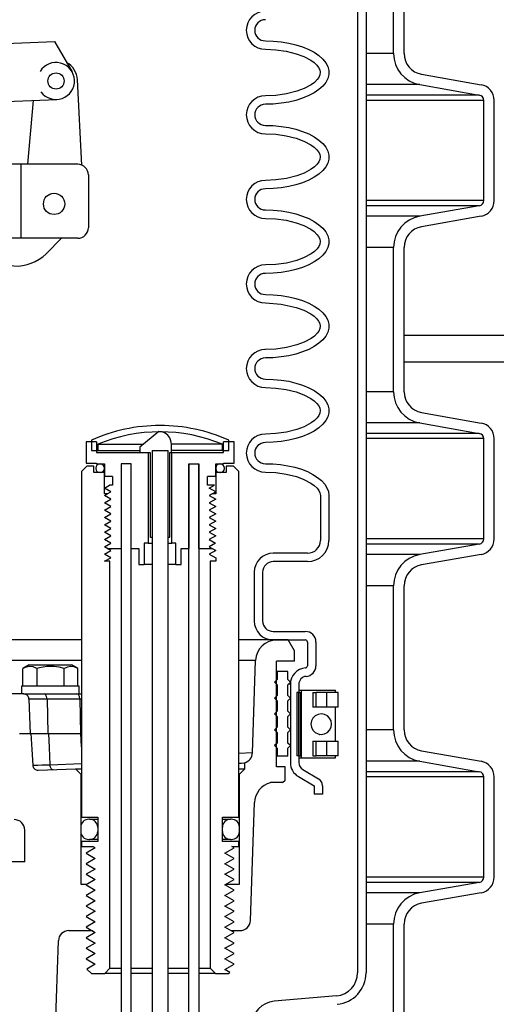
# Model space of a CAD drawing. Extents: x 1529 to 4201, y -422 to 622.
# Tile 293 of 460: x 2199.54 to 2205.17, y 487.89 to 499.52. Entities that reach past the tile are written whole.
import ezdxf

# ---------------------------------------------------------------- set-up
doc = ezdxf.new("R2010")
doc.units = 0
doc.header["$MEASUREMENT"] = 0
for name, color, linetype in [('FILL-CAP', 1, 'CONTINUOUS'), ('SPILL-BUCKET', 1, 'CONTINUOUS'), ('TANK-SLAB', 6, 'CONTINUOUS')]:
    doc.layers.add(name, color=color, linetype=linetype)

msp = doc.modelspace()

# ---------------------------------------------------------------- linework, layer by layer
at = {"layer": 'FILL-CAP', "linetype": 'Continuous'}
for p, q in [((2197.55346, 499.16595), (2199.95269, 499.26443)), ((2199.95269, 499.26443), (2200.16103, 498.90601)), ((2200.27683, 497.80259), (2200.22583, 498.80947)), ((2198.96827, 498.53594), (2199.98088, 498.57751)), ((2199.63916, 497.81206), (2199.70505, 498.56619)), ((2200.22911, 497.81206), (2199.0477, 497.81206)), ((2199.56161, 496.93706), (2199.56161, 497.81206)), ((2200.35411, 497.68706), (2200.35411, 497.06206)), ((2200.22911, 496.93706), (2196.85411, 496.93706)), ((2200.03694, 496.93706), (2199.85408, 496.75494))]:
    msp.add_line(p, q, dxfattribs=at)
at = {"layer": 'FILL-CAP', "color": 7, "linetype": 'Continuous'}
for centre, radius in [((2199.97191, 498.79607), 0.0955), ((2199.94961, 497.34406), 0.126)]:
    msp.add_circle(centre, radius, dxfattribs=at)
at = {"layer": 'FILL-CAP', "linetype": 'Continuous'}
for centre, radius, start, end in [((2199.97184, 498.79607), 0.2188, 215.909869, 148.792525), ((2199.97615, 498.79682), 0.25, 2.899894, 60.98025), ((2200.22911, 497.68706), 0.125, 0, 90), ((2200.22911, 497.06206), 0.125, 270, 0), ((2199.50125, 497.10921), 0.5, 218.660152, 314.884164)]:
    msp.add_arc(centre, radius, start, end, dxfattribs=at)
at = {"layer": 'SPILL-BUCKET', "color": 1, "linetype": 'Continuous'}
for p, q in [((2203.53454, 502.4563), (2203.53454, 488.25874)), ((2203.63447, 502.4563), (2203.63447, 488.25874)), ((2203.95863, 499.12188), (2203.95863, 499.97457)), ((2204.08354, 499.12188), (2204.08354, 499.97457)), ((2202.44464, 499.27059), (2202.53857, 499.26763)), ((2202.53857, 499.26763), (2202.63103, 499.25881)), ((2202.63103, 499.25881), (2202.72054, 499.24427)), ((2202.44464, 499.17066), (2202.56876, 499.16537)), ((2202.56876, 499.16537), (2202.69085, 499.14854)), ((2202.69085, 499.14854), (2202.81064, 499.11869)), ((2202.72054, 499.24427), (2202.80571, 499.22423)), ((2202.80571, 499.22423), (2202.88517, 499.19902)), ((2202.88517, 499.19902), (2202.9577, 499.16902)), ((2202.9577, 499.16902), (2203.02213, 499.13471)), ((2202.81064, 499.11869), (2202.89853, 499.08624)), ((2202.89853, 499.08624), (2202.98146, 499.04233)), ((2202.98146, 499.04233), (2203.01978, 499.01485)), ((2203.02213, 499.13471), (2203.07745, 499.09664)), ((2203.07745, 499.09664), (2203.12279, 499.0554)), ((2203.12279, 499.0554), (2203.15744, 499.01165)), ((2203.01978, 499.01485), (2203.05405, 498.98253)), ((2203.05405, 498.98253), (2203.07353, 498.9574)), ((2203.07353, 498.9574), (2203.08796, 498.92917)), ((2203.08796, 498.92917), (2203.09415, 498.89863)), ((2203.15744, 499.01165), (2203.18085, 498.96606)), ((2203.18085, 498.96606), (2203.19265, 498.91937)), ((2203.19265, 498.91937), (2203.19265, 498.87232)), ((2203.05758, 498.81317), (2203.02382, 498.78011)), ((2203.07648, 498.83907), (2203.05758, 498.81317)), ((2203.08971, 498.86787), (2203.07648, 498.83907)), ((2203.09415, 498.89863), (2203.08971, 498.86787)), ((2203.18085, 498.82562), (2203.15744, 498.78004)), ((2203.19265, 498.87232), (2203.18085, 498.82562)), ((2204.28999, 498.87585), (2204.9936, 498.75178)), ((2202.90304, 498.70737), (2202.81507, 498.67439)), ((2202.98577, 498.75214), (2202.90304, 498.70737)), ((2203.02382, 498.78011), (2202.98577, 498.75214)), ((2203.07745, 498.69505), (2203.02213, 498.65697)), ((2203.12279, 498.73629), (2203.07745, 498.69505)), ((2203.15744, 498.78004), (2203.12279, 498.73629)), ((2204.2683, 498.75283), (2204.97191, 498.62876)), ((2202.57, 498.62646), (2202.44464, 498.62103)), ((2202.69381, 498.64374), (2202.57, 498.62646)), ((2202.81507, 498.67439), (2202.69381, 498.64374)), ((2202.80571, 498.56745), (2202.72054, 498.54742)), ((2202.88517, 498.59267), (2202.80571, 498.56745)), ((2202.9577, 498.62267), (2202.88517, 498.59267)), ((2203.02213, 498.65697), (2202.9577, 498.62267)), ((2205.02353, 497.38273), (2205.02353, 498.56726)), ((2205.14844, 497.38273), (2205.14844, 498.56726)), ((2202.53857, 498.52406), (2202.44464, 498.5211)), ((2202.63103, 498.53287), (2202.53857, 498.52406)), ((2202.72054, 498.54742), (2202.63103, 498.53287)), ((2202.44464, 498.27127), (2202.53857, 498.26832)), ((2202.53857, 498.26832), (2202.63103, 498.2595)), ((2202.63103, 498.2595), (2202.72054, 498.24496)), ((2202.72054, 498.24496), (2202.80571, 498.22492)), ((2202.80571, 498.22492), (2202.88517, 498.1997)), ((2202.44464, 498.17134), (2202.56876, 498.16605)), ((2202.56876, 498.16605), (2202.69085, 498.14922)), ((2202.69085, 498.14922), (2202.81064, 498.11937)), ((2202.81064, 498.11937), (2202.89853, 498.08693)), ((2202.88517, 498.1997), (2202.9577, 498.1697)), ((2202.9577, 498.1697), (2203.02213, 498.1354)), ((2203.02213, 498.1354), (2203.07745, 498.09732)), ((2203.07745, 498.09732), (2203.12279, 498.05609)), ((2202.89853, 498.08693), (2202.98146, 498.04301)), ((2202.98146, 498.04301), (2203.01978, 498.01554)), ((2203.01978, 498.01554), (2203.05405, 497.98321)), ((2203.05405, 497.98321), (2203.07353, 497.95808)), ((2203.12279, 498.05609), (2203.15744, 498.01233)), ((2203.15744, 498.01233), (2203.18085, 497.96675)), ((2203.07353, 497.95808), (2203.08796, 497.92986)), ((2203.08971, 497.86855), (2203.07648, 497.83975)), ((2203.08796, 497.92986), (2203.09415, 497.89932)), ((2203.09415, 497.89932), (2203.08971, 497.86855)), ((2203.18085, 497.96675), (2203.19265, 497.92006)), ((2203.19265, 497.873), (2203.18085, 497.82631)), ((2203.19265, 497.92006), (2203.19265, 497.873)), ((2202.98577, 497.75283), (2202.90304, 497.70806)), ((2203.02382, 497.78079), (2202.98577, 497.75283)), ((2203.05758, 497.81386), (2203.02382, 497.78079)), ((2203.07648, 497.83975), (2203.05758, 497.81386)), ((2203.15744, 497.78073), (2203.12279, 497.73697)), ((2203.18085, 497.82631), (2203.15744, 497.78073)), ((2202.69381, 497.64443), (2202.57, 497.62714)), ((2202.81507, 497.67507), (2202.69381, 497.64443)), ((2202.90304, 497.70806), (2202.81507, 497.67507)), ((2203.02213, 497.65766), (2202.9577, 497.62335)), ((2203.07745, 497.69573), (2203.02213, 497.65766)), ((2203.12279, 497.73697), (2203.07745, 497.69573)), ((2202.57, 497.62714), (2202.44464, 497.62172)), ((2202.53857, 497.52474), (2202.44464, 497.52178)), ((2202.63103, 497.53356), (2202.53857, 497.52474)), ((2202.72054, 497.5481), (2202.63103, 497.53356)), ((2202.80571, 497.56814), (2202.72054, 497.5481)), ((2202.88517, 497.59335), (2202.80571, 497.56814)), ((2202.9577, 497.62335), (2202.88517, 497.59335)), ((2204.97191, 497.32122), (2204.2683, 497.19715)), ((2202.44464, 497.27195), (2202.53857, 497.269)), ((2202.44464, 497.17202), (2202.56876, 497.16674)), ((2202.53857, 497.269), (2202.63103, 497.26018)), ((2202.56876, 497.16674), (2202.69085, 497.1499)), ((2202.63103, 497.26018), (2202.72054, 497.24564)), ((2202.72054, 497.24564), (2202.80571, 497.2256)), ((2202.80571, 497.2256), (2202.88517, 497.20038)), ((2202.88517, 497.20038), (2202.9577, 497.17039)), ((2202.9577, 497.17039), (2203.02213, 497.13608)), ((2204.9936, 497.1982), (2204.28999, 497.07414)), ((2202.69085, 497.1499), (2202.81064, 497.12005)), ((2202.81064, 497.12005), (2202.89853, 497.08761)), ((2202.89853, 497.08761), (2202.98146, 497.0437)), ((2203.02213, 497.13608), (2203.07745, 497.09801)), ((2203.07745, 497.09801), (2203.12279, 497.05677)), ((2203.12279, 497.05677), (2203.15744, 497.01301)), ((2202.98146, 497.0437), (2203.01978, 497.01622)), ((2203.01978, 497.01622), (2203.05405, 496.98389)), ((2203.05405, 496.98389), (2203.07353, 496.95876)), ((2203.07353, 496.95876), (2203.08796, 496.93054)), ((2203.15744, 497.01301), (2203.18085, 496.96743)), ((2203.18085, 496.96743), (2203.19265, 496.92074)), ((2203.05758, 496.81454), (2203.02382, 496.78147)), ((2203.07648, 496.84043), (2203.05758, 496.81454)), ((2203.08971, 496.86923), (2203.07648, 496.84043)), ((2203.08796, 496.93054), (2203.09415, 496.9)), ((2203.09415, 496.9), (2203.08971, 496.86923)), ((2203.18085, 496.82699), (2203.15744, 496.78141)), ((2203.19265, 496.87368), (2203.18085, 496.82699)), ((2203.19265, 496.92074), (2203.19265, 496.87368)), ((2203.95863, 495.12461), (2203.95863, 496.8281)), ((2204.08354, 495.12461), (2204.08354, 496.8281)), ((2202.90304, 496.70874), (2202.81507, 496.67576)), ((2202.98577, 496.75351), (2202.90304, 496.70874)), ((2203.02382, 496.78147), (2202.98577, 496.75351)), ((2203.12279, 496.73765), (2203.07745, 496.69641)), ((2203.15744, 496.78141), (2203.12279, 496.73765)), ((2202.57, 496.62782), (2202.44464, 496.6224)), ((2202.69381, 496.64511), (2202.57, 496.62782)), ((2202.81507, 496.67576), (2202.69381, 496.64511)), ((2202.88517, 496.59404), (2202.80571, 496.56882)), ((2202.9577, 496.62404), (2202.88517, 496.59404)), ((2203.02213, 496.65834), (2202.9577, 496.62404)), ((2203.07745, 496.69641), (2203.02213, 496.65834)), ((2202.53857, 496.52542), (2202.44464, 496.52247)), ((2202.63103, 496.53424), (2202.53857, 496.52542)), ((2202.72054, 496.54878), (2202.63103, 496.53424)), ((2202.80571, 496.56882), (2202.72054, 496.54878)), ((2202.44464, 496.27264), (2202.53857, 496.26968)), ((2202.53857, 496.26968), (2202.63103, 496.26086)), ((2202.63103, 496.26086), (2202.72054, 496.24632)), ((2202.72054, 496.24632), (2202.80571, 496.22628)), ((2202.44464, 496.17271), (2202.63008, 496.16054)), ((2202.63008, 496.16054), (2202.81064, 496.12074)), ((2202.80571, 496.22628), (2202.88517, 496.20107)), ((2202.81064, 496.12074), (2202.89853, 496.08829)), ((2202.88517, 496.20107), (2202.9577, 496.17107)), ((2202.9577, 496.17107), (2203.02213, 496.13676)), ((2203.02213, 496.13676), (2203.07745, 496.09869)), ((2202.89853, 496.08829), (2202.98146, 496.04438)), ((2202.98146, 496.04438), (2203.01978, 496.0169)), ((2203.01978, 496.0169), (2203.05405, 495.98458)), ((2203.07745, 496.09869), (2203.12279, 496.05745)), ((2203.12279, 496.05745), (2203.15744, 496.0137)), ((2203.15744, 496.0137), (2203.18085, 495.96811)), ((2203.05405, 495.98458), (2203.07353, 495.95944)), ((2203.07353, 495.95944), (2203.08796, 495.93122)), ((2203.08796, 495.93122), (2203.09415, 495.90068)), ((2203.09415, 495.90068), (2203.08971, 495.86991)), ((2203.18085, 495.96811), (2203.19265, 495.92142)), ((2203.19265, 495.92142), (2203.19265, 495.87436)), ((2203.02382, 495.78216), (2202.98577, 495.75419)), ((2203.05758, 495.81522), (2203.02382, 495.78216)), ((2203.07648, 495.84111), (2203.05758, 495.81522)), ((2203.08971, 495.86991), (2203.07648, 495.84111)), ((2203.15744, 495.78209), (2203.12279, 495.73834)), ((2203.18085, 495.82767), (2203.15744, 495.78209)), ((2203.19265, 495.87436), (2203.18085, 495.82767)), ((2202.81507, 495.67644), (2202.69381, 495.64579)), ((2202.90304, 495.70942), (2202.81507, 495.67644)), ((2202.98577, 495.75419), (2202.90304, 495.70942)), ((2203.02213, 495.65902), (2202.9577, 495.62472)), ((2203.07745, 495.6971), (2203.02213, 495.65902)), ((2203.12279, 495.73834), (2203.07745, 495.6971)), ((2202.44464, 495.62308), (2202.43865, 495.62308)), ((2202.57, 495.62851), (2202.44464, 495.62308)), ((2202.63103, 495.53492), (2202.53857, 495.52611)), ((2202.69381, 495.64579), (2202.57, 495.62851)), ((2202.72054, 495.54947), (2202.63103, 495.53492)), ((2202.80571, 495.5695), (2202.72054, 495.54947)), ((2202.88517, 495.59472), (2202.80571, 495.5695)), ((2202.9577, 495.62472), (2202.88517, 495.59472)), ((2202.53857, 495.52611), (2202.44464, 495.52315)), ((2202.44464, 495.27332), (2202.53857, 495.27037)), ((2202.53857, 495.27037), (2202.63103, 495.26155)), ((2202.63103, 495.26155), (2202.72054, 495.247)), ((2202.72054, 495.247), (2202.80571, 495.22697)), ((2202.80571, 495.22697), (2202.88517, 495.20175)), ((2202.88517, 495.20175), (2202.9577, 495.17175)), ((2202.44464, 495.17339), (2202.56876, 495.1681)), ((2202.56876, 495.1681), (2202.69085, 495.15127)), ((2202.69085, 495.15127), (2202.81064, 495.12142)), ((2202.81064, 495.12142), (2202.89853, 495.08898)), ((2202.89853, 495.08898), (2202.98146, 495.04506)), ((2202.9577, 495.17175), (2203.02213, 495.13745)), ((2203.02213, 495.13745), (2203.07745, 495.09937)), ((2203.07745, 495.09937), (2203.12279, 495.05814)), ((2202.98146, 495.04506), (2203.01978, 495.01759)), ((2203.01978, 495.01759), (2203.05405, 494.98526)), ((2203.05405, 494.98526), (2203.07353, 494.96013)), ((2203.07353, 494.96013), (2203.08796, 494.9319)), ((2203.12279, 495.05814), (2203.15744, 495.01438)), ((2203.15744, 495.01438), (2203.18085, 494.9688)), ((2203.18085, 494.9688), (2203.19265, 494.92211)), ((2203.07648, 494.8418), (2203.05758, 494.81591)), ((2203.08971, 494.8706), (2203.07648, 494.8418)), ((2203.08796, 494.9319), (2203.09415, 494.90137)), ((2203.09415, 494.90137), (2203.08971, 494.8706)), ((2203.19265, 494.87505), (2203.18085, 494.82836)), ((2203.19265, 494.92211), (2203.19265, 494.87505)), ((2204.28999, 494.87858), (2204.9936, 494.75451)), ((2202.98577, 494.75488), (2202.90304, 494.71011)), ((2203.02382, 494.78284), (2202.98577, 494.75488)), ((2203.05758, 494.81591), (2203.02382, 494.78284)), ((2203.12279, 494.73902), (2203.07745, 494.69778)), ((2203.15744, 494.78278), (2203.12279, 494.73902)), ((2203.18085, 494.82836), (2203.15744, 494.78278)), ((2204.2683, 494.75556), (2204.97191, 494.63149)), ((2201.1879, 494.65512), (2200.96016, 494.46852)), ((2201.22586, 494.64835), (2201.1879, 494.65512)), ((2201.26132, 494.63339), (2201.22586, 494.64835)), ((2201.29186, 494.6103), (2201.26132, 494.63339)), ((2201.31525, 494.57981), (2201.29186, 494.6103)), ((2202.57, 494.62919), (2202.44464, 494.62377)), ((2202.69381, 494.64648), (2202.57, 494.62919)), ((2202.81507, 494.67712), (2202.69381, 494.64648)), ((2202.90304, 494.71011), (2202.81507, 494.67712)), ((2202.9577, 494.6254), (2202.88517, 494.5954)), ((2203.02213, 494.6597), (2202.9577, 494.6254)), ((2203.07745, 494.69778), (2203.02213, 494.6597)), ((2200.45165, 494.53098), (2200.32673, 494.53098)), ((2200.32673, 494.53098), (2200.32673, 494.28115)), ((2200.45165, 494.53098), (2200.45165, 494.40606)), ((2201.3301, 494.54425), (2201.31525, 494.57981)), ((2201.3353, 494.506), (2201.3301, 494.54425)), ((2201.3353, 494.40606), (2201.3353, 494.506)), ((2202.07554, 494.53098), (2201.95062, 494.53098)), ((2201.95062, 494.40606), (2201.95062, 494.53098)), ((2202.07554, 494.28115), (2202.07554, 494.53098)), ((2202.53857, 494.52679), (2202.44464, 494.52383)), ((2202.63103, 494.5356), (2202.53857, 494.52679)), ((2202.72054, 494.55015), (2202.63103, 494.5356)), ((2202.80571, 494.57019), (2202.72054, 494.55015)), ((2202.88517, 494.5954), (2202.80571, 494.57019)), ((2205.02353, 493.38546), (2205.02353, 494.56999)), ((2205.14844, 493.38546), (2205.14844, 494.56999)), ((2200.45165, 494.40606), (2201.06058, 494.40606)), ((2200.96016, 494.46852), (2200.96016, 494.40606)), ((2200.96016, 494.40606), (2201.08403, 494.40606)), ((2201.06058, 494.40606), (2201.06058, 493.3343)), ((2201.08403, 494.40606), (2201.08403, 493.40675)), ((2201.10806, 494.42819), (2201.10806, 493.40675)), ((2201.29544, 493.40675), (2201.29544, 494.42819)), ((2201.31824, 494.40606), (2201.3353, 494.40606)), ((2201.31824, 493.40675), (2201.31824, 494.40606)), ((2201.34169, 493.3343), (2201.34169, 494.40606)), ((2201.34169, 494.40606), (2201.95062, 494.40606)), ((2200.32673, 494.28115), (2200.45165, 494.28115)), ((2200.45165, 494.28115), (2200.45165, 494.27116)), ((2200.45165, 494.27116), (2200.54409, 494.27116)), ((2200.54409, 494.27116), (2200.54409, 494.12126)), ((2200.74145, 494.27116), (2200.74145, 493.27184)), ((2200.86137, 494.27116), (2200.74145, 494.27116)), ((2200.86137, 494.27116), (2200.74145, 494.27116)), ((2200.74145, 494.27116), (2200.74145, 482.96388)), ((2200.86137, 482.96388), (2200.86137, 494.27116)), ((2200.86137, 493.27184), (2200.86137, 494.27116)), ((2201.5409, 482.96388), (2201.5409, 494.27116)), ((2201.5409, 494.27116), (2201.5409, 493.27184)), ((2201.5409, 494.27116), (2201.66082, 494.27116)), ((2201.66082, 494.27116), (2201.66082, 482.96388)), ((2201.66082, 493.27184), (2201.66082, 494.27116)), ((2201.85819, 494.12126), (2201.85819, 494.27116)), ((2201.85819, 494.27116), (2201.95062, 494.27116)), ((2201.95062, 494.28115), (2202.07554, 494.28115)), ((2201.95062, 494.27116), (2201.95062, 494.28115)), ((2202.44464, 494.274), (2202.53498, 494.27127)), ((2202.53498, 494.27127), (2202.624, 494.26311)), ((2202.624, 494.26311), (2202.71041, 494.24965)), ((2202.44464, 494.17407), (2202.56921, 494.16875)), ((2202.56921, 494.16875), (2202.69173, 494.15179)), ((2202.69173, 494.15179), (2202.81194, 494.1217)), ((2202.71041, 494.24965), (2202.79294, 494.23108)), ((2202.79294, 494.23108), (2202.87039, 494.20767)), ((2202.87039, 494.20767), (2202.94164, 494.17976)), ((2202.94164, 494.17976), (2203.00564, 494.14776)), ((2203.00564, 494.14776), (2203.06145, 494.11214)), ((2200.63902, 494.12126), (2200.54409, 494.12126)), ((2200.63902, 494.12126), (2200.63902, 494.02133)), ((2201.76325, 494.02133), (2201.76325, 494.12126)), ((2201.85819, 494.12126), (2201.76325, 494.12126)), ((2202.81194, 494.1217), (2202.90028, 494.08889)), ((2202.90028, 494.08889), (2202.98363, 494.04435)), ((2202.98363, 494.04435), (2203.02164, 494.0168)), ((2203.06145, 494.11214), (2203.10827, 494.07341)), ((2203.10827, 494.07341), (2203.14542, 494.03215)), ((2203.14542, 494.03215), (2203.17235, 493.98894)), ((2200.54409, 493.98635), (2200.60467, 494.02133)), ((2200.61938, 493.94288), (2200.54409, 493.98635)), ((2200.57697, 493.9184), (2200.61938, 493.94288)), ((2200.63902, 494.02133), (2200.60467, 494.02133)), ((2201.84348, 494.02133), (2201.76325, 494.02133)), ((2201.7829, 493.98635), (2201.84348, 494.02133)), ((2201.85819, 493.94288), (2201.7829, 493.98635)), ((2201.81578, 493.9184), (2201.85819, 493.94288)), ((2203.02164, 494.0168), (2203.05549, 493.98433)), ((2203.05549, 493.98433), (2203.0748, 493.95893)), ((2203.0748, 493.95893), (2203.0888, 493.93039)), ((2203.0888, 493.93039), (2203.09419, 493.89926)), ((2203.17235, 493.98894), (2203.18866, 493.94443)), ((2203.18866, 493.94443), (2203.19413, 493.89926)), ((2203.09419, 493.89926), (2203.09419, 493.36595)), ((2203.19413, 493.89926), (2203.19413, 493.36595)), ((2201.01376, 493.3343), (2201.01376, 493.08447)), ((2201.06058, 493.3343), (2201.01376, 493.3343)), ((2201.06058, 493.3343), (2201.07299, 493.3343)), ((2201.07299, 493.3343), (2201.10802, 493.3343)), ((2201.08403, 493.40675), (2201.10806, 493.40675)), ((2201.29544, 493.40675), (2201.31824, 493.40675)), ((2201.29551, 493.3343), (2201.32963, 493.3343)), ((2201.32963, 493.3343), (2201.34169, 493.3343)), ((2201.38851, 493.3343), (2201.34169, 493.3343)), ((2201.38851, 493.08447), (2201.38851, 493.3343)), ((2204.97191, 493.32395), (2204.2683, 493.19988)), ((2200.57697, 493.27184), (2200.74145, 493.27184)), ((2200.86137, 493.27184), (2200.95131, 493.27184)), ((2200.95131, 493.27184), (2200.95131, 493.08447)), ((2201.45097, 493.27184), (2201.5409, 493.27184)), ((2201.45097, 493.08447), (2201.45097, 493.27184)), ((2201.66082, 493.27184), (2201.81578, 493.27184)), ((2202.9443, 493.21605), (2202.53772, 493.21605)), ((2202.9443, 493.11612), (2202.53772, 493.11612)), ((2204.9936, 493.20093), (2204.28999, 493.07687)), ((2200.95131, 493.08447), (2201.01376, 493.08447)), ((2201.02019, 493.08447), (2201.01376, 493.08447)), ((2201.03904, 493.08447), (2201.02019, 493.08447)), ((2201.06902, 493.08447), (2201.03904, 493.08447)), ((2201.10806, 493.08447), (2201.06902, 493.08447)), ((2201.33402, 493.08447), (2201.29545, 493.08447)), ((2201.36359, 493.08447), (2201.33402, 493.08447)), ((2201.38217, 493.08447), (2201.36359, 493.08447)), ((2201.38851, 493.08447), (2201.38217, 493.08447)), ((2201.38851, 493.08447), (2201.45097, 493.08447)), ((2202.31288, 492.99121), (2202.31288, 492.41585)), ((2202.41281, 492.99121), (2202.41281, 492.41585)), ((2203.95863, 491.12735), (2203.95863, 492.83083)), ((2204.08354, 491.12735), (2204.08354, 492.83083)), ((2202.53772, 492.29093), (2202.91684, 492.29093)), ((2202.53772, 492.191), (2202.91684, 492.191)), ((2202.94182, 492.16602), (2202.94182, 491.88496)), ((2203.04175, 492.16602), (2203.04175, 491.88496)), ((2202.74009, 491.66701), (2202.74009, 490.74218)), ((2202.84002, 491.66701), (2202.84002, 490.74218)), ((2202.84002, 491.59584), (2202.85275, 491.59584)), ((2202.85275, 491.59584), (2202.86583, 491.59584)), ((2202.86585, 491.59584), (2202.86585, 490.79639)), ((2202.86585, 491.59584), (2202.87175, 491.59584)), ((2202.87175, 491.59584), (2202.8891, 491.59584)), ((2202.8891, 491.59584), (2202.9169, 491.59584)), ((2202.9169, 491.59584), (2202.95352, 491.59584)), ((2202.95352, 491.59584), (2202.99685, 491.59584)), ((2202.99685, 491.59584), (2203.04437, 491.59584)), ((2203.04437, 491.59584), (2203.0933, 491.59584)), ((2203.0933, 491.59584), (2203.14082, 491.59584)), ((2203.14082, 491.59584), (2203.18414, 491.59584)), ((2203.18414, 491.59584), (2203.22077, 491.59584)), ((2203.22077, 491.59584), (2203.24857, 491.59584)), ((2203.24857, 491.59584), (2203.26592, 491.59584)), ((2203.26592, 491.59584), (2203.27182, 491.59584)), ((2203.27182, 491.57086), (2203.27182, 491.59584)), ((2202.84002, 491.57086), (2202.81504, 491.57086)), ((2202.81504, 491.57086), (2202.81504, 490.82137)), ((2202.84002, 491.57086), (2202.84002, 490.82137)), ((2202.84002, 490.82137), (2202.84002, 491.57086)), ((2202.84002, 491.57086), (2202.865, 491.57086)), ((2202.86542, 491.57086), (2202.865, 491.57086)), ((2202.865, 490.82137), (2202.865, 491.57086)), ((2202.86585, 491.57086), (2202.86542, 491.57086)), ((2203.00726, 491.57086), (2203.04364, 491.57086)), ((2203.00726, 491.57086), (2203.00726, 491.39598)), ((2203.10151, 491.57086), (2203.04363, 491.57086)), ((2203.04364, 491.39598), (2203.04364, 491.57086)), ((2203.16548, 491.57086), (2203.10151, 491.57086)), ((2203.21191, 491.57086), (2203.16548, 491.57086)), ((2203.16548, 491.57086), (2203.16548, 491.39598)), ((2203.25082, 491.57086), (2203.21191, 491.57086)), ((2203.28017, 491.57086), (2203.25082, 491.57086)), ((2203.27766, 491.57086), (2203.27182, 491.57086)), ((2203.27963, 491.57086), (2203.27766, 491.57086)), ((2203.29842, 491.57086), (2203.28017, 491.57086)), ((2203.30461, 491.57086), (2203.29842, 491.57086)), ((2203.30461, 491.39598), (2203.30461, 491.57086)), ((2202.86542, 491.39598), (2202.865, 491.39598)), ((2202.86585, 491.39598), (2202.86542, 491.39598)), ((2203.04364, 491.39598), (2203.00726, 491.39598)), ((2203.10151, 491.39598), (2203.04363, 491.39598)), ((2203.16548, 491.39598), (2203.10151, 491.39598)), ((2203.2119, 491.39598), (2203.16548, 491.39598)), ((2203.25082, 491.39598), (2203.2119, 491.39598)), ((2203.28017, 491.39598), (2203.25082, 491.39598)), ((2203.27766, 491.39598), (2203.27182, 491.39598)), ((2203.27182, 490.99625), (2203.27182, 491.39597)), ((2203.27963, 491.39598), (2203.27766, 491.39598)), ((2203.29842, 491.39598), (2203.28017, 491.39598)), ((2203.30461, 491.39598), (2203.29842, 491.39598)), ((2202.86509, 491.28784), (2202.86583, 491.28874)), ((2202.865, 490.99625), (2202.86542, 490.99625)), ((2202.86542, 490.99625), (2202.86585, 490.99625)), ((2203.00726, 490.99625), (2203.00726, 490.82137)), ((2203.00726, 490.99625), (2203.04364, 490.99625)), ((2203.04363, 490.99625), (2203.10151, 490.99625)), ((2203.04364, 490.82137), (2203.04364, 490.99625)), ((2203.10151, 490.99625), (2203.16548, 490.99625)), ((2203.16548, 490.99625), (2203.16548, 490.82137)), ((2203.16548, 490.99625), (2203.2119, 490.99625)), ((2203.2119, 490.99625), (2203.25082, 490.99625)), ((2203.25082, 490.99625), (2203.28017, 490.99625)), ((2203.27182, 490.99625), (2203.27766, 490.99625)), ((2203.27766, 490.99625), (2203.27963, 490.99625)), ((2203.28017, 490.99625), (2203.29842, 490.99625)), ((2203.29842, 490.99625), (2203.30461, 490.99625)), ((2203.30461, 490.82137), (2203.30461, 490.99625)), ((2204.28999, 490.88131), (2204.9936, 490.75725)), ((2202.84002, 490.82137), (2202.81504, 490.82137)), ((2202.84002, 490.82137), (2202.865, 490.82137)), ((2202.84002, 490.79639), (2202.85275, 490.79639)), ((2202.85275, 490.79639), (2202.86583, 490.79639)), ((2202.86542, 490.82137), (2202.865, 490.82137)), ((2202.86585, 490.82137), (2202.86542, 490.82137)), ((2202.86585, 490.79639), (2202.87175, 490.79639)), ((2202.87175, 490.79639), (2202.8891, 490.79639)), ((2202.8891, 490.79639), (2202.9169, 490.79639)), ((2202.9169, 490.79639), (2202.95352, 490.79639)), ((2202.95352, 490.79639), (2202.99685, 490.79639)), ((2202.99685, 490.79639), (2203.04437, 490.79639)), ((2203.00726, 490.82137), (2203.04364, 490.82137)), ((2203.10151, 490.82137), (2203.04363, 490.82137)), ((2203.04437, 490.79639), (2203.0933, 490.79639)), ((2203.0933, 490.79639), (2203.14082, 490.79639)), ((2203.16548, 490.82137), (2203.10151, 490.82137)), ((2203.14082, 490.79639), (2203.18414, 490.79639)), ((2203.21191, 490.82137), (2203.16548, 490.82137)), ((2203.18414, 490.79639), (2203.22077, 490.79639)), ((2203.25082, 490.82137), (2203.21191, 490.82137)), ((2203.22077, 490.79639), (2203.24857, 490.79639)), ((2203.24857, 490.79639), (2203.26592, 490.79639)), ((2203.28017, 490.82137), (2203.25082, 490.82137)), ((2203.26592, 490.79639), (2203.27182, 490.79639)), ((2203.27182, 490.79639), (2203.27182, 490.82137)), ((2203.27766, 490.82137), (2203.27182, 490.82137)), ((2203.27963, 490.82137), (2203.27766, 490.82137)), ((2203.29842, 490.82137), (2203.28017, 490.82137)), ((2203.30461, 490.82137), (2203.29842, 490.82137)), ((2202.88571, 490.66172), (2203.07413, 490.54932)), ((2204.2683, 490.75829), (2204.97191, 490.63423)), ((2202.83451, 490.5759), (2203.01989, 490.46532)), ((2205.02353, 489.38819), (2205.02353, 490.57272)), ((2205.14844, 489.38819), (2205.14844, 490.57272)), ((2203.01989, 490.46532), (2203.01989, 490.36856)), ((2203.11982, 490.46887), (2203.11982, 490.36856)), ((2203.11982, 490.36856), (2203.01989, 490.36856)), ((2201.93813, 490.07302), (2201.99722, 490.07302)), ((2201.99722, 490.07302), (2202.02406, 490.07302)), ((2201.9972, 489.83319), (2201.93813, 489.83319)), ((2202.02405, 489.83319), (2201.9972, 489.83319)), ((2200.26428, 489.30414), (2200.33987, 489.30414)), ((2201.98049, 489.30414), (2202.138, 489.30414)), ((2204.97191, 489.32668), (2204.2683, 489.20262)), ((2204.9936, 489.20367), (2204.28999, 489.0796)), ((2203.95863, 487.62974), (2203.95863, 488.83357)), ((2204.08354, 487.62974), (2204.08354, 488.83357)), ((2200.12497, 488.75585), (2200.39419, 488.75585)), ((2200.39783, 488.75585), (2200.43491, 488.73444)), ((2199.88656, 485.38316), (2200.00013, 488.63529)), ((2203.28368, 487.98498), (2202.54766, 487.92058))]:
    msp.add_line(p, q, dxfattribs=at)
at = {"layer": 'SPILL-BUCKET', "color": 7}
for p, q in [((2203.95863, 499.12188), (2203.63447, 499.12188)), ((2204.2683, 498.75283), (2203.63447, 498.75283)), ((2204.97191, 498.62876), (2203.63447, 498.62876)), ((2205.02353, 498.56726), (2203.63447, 498.56726)), ((2205.02353, 497.38273), (2203.63447, 497.38273)), ((2204.97191, 497.32122), (2203.63447, 497.32122)), ((2204.2683, 497.19715), (2203.63447, 497.19715)), ((2203.95863, 496.8281), (2203.63447, 496.8281)), ((2203.95863, 495.12461), (2203.63447, 495.12461)), ((2204.2683, 494.75556), (2203.63447, 494.75556)), ((2204.97191, 494.6315), (2203.63447, 494.6315)), ((2200.46414, 494.50315), (2201.00242, 494.50315)), ((2201.93813, 494.50315), (2201.3353, 494.50315)), ((2205.02353, 494.56999), (2203.63447, 494.56999)), ((2200.46414, 494.4282), (2200.96016, 494.4282)), ((2201.93813, 494.4282), (2201.3353, 494.4282)), ((2205.02353, 493.38546), (2203.63447, 493.38546)), ((2204.97191, 493.32395), (2203.63447, 493.32395)), ((2204.2683, 493.19989), (2203.63447, 493.19989)), ((2203.95863, 492.83083), (2203.63447, 492.83083)), ((2202.57983, 492.191), (2202.1305, 492.191)), ((2202.33015, 491.94989), (2202.1305, 491.94989)), ((2199.67217, 491.49232), (2199.65262, 491.49232)), ((2199.70434, 491.49232), (2199.67217, 491.49232)), ((2199.74827, 491.49232), (2199.70434, 491.49232)), ((2199.80286, 491.49232), (2199.74827, 491.49232)), ((2199.8667, 491.49232), (2199.80286, 491.49232)), ((2200.25421, 491.49232), (2199.8667, 491.49232)), ((2200.26305, 491.49232), (2200.25421, 491.49232)), ((2200.27178, 491.49232), (2200.26305, 491.49232)), ((2203.95863, 491.12735), (2203.63447, 491.12735)), ((2202.29196, 490.85618), (2202.1305, 490.85067)), ((2199.6968, 490.71042), (2199.69827, 490.70015)), ((2199.69703, 490.71043), (2199.69728, 490.71043)), ((2199.69728, 490.71043), (2199.72088, 490.71102)), ((2199.72088, 490.71102), (2199.75688, 490.71209)), ((2199.75688, 490.71209), (2199.8063, 490.71368)), ((2199.8063, 490.71368), (2199.85017, 490.71515)), ((2199.85017, 490.71515), (2199.9003, 490.71686)), ((2199.9003, 490.71686), (2200.27177, 490.72983)), ((2204.2683, 490.75829), (2203.63447, 490.75829)), ((2204.97191, 490.63423), (2203.63447, 490.63423)), ((2205.02353, 490.57272), (2203.63447, 490.57272)), ((2205.02353, 489.38819), (2203.63447, 489.38819)), ((2204.97191, 489.32668), (2203.63447, 489.32668)), ((2204.2683, 489.20262), (2203.63447, 489.20262)), ((2203.95863, 488.83357), (2203.63447, 488.83357))]:
    msp.add_line(p, q, dxfattribs=at)
at = {"layer": 'SPILL-BUCKET', "color": 7, "linetype": 'Continuous'}
for p, q in [((2200.38919, 494.55251), (2200.38919, 494.4282)), ((2200.46414, 494.50315), (2200.46414, 494.4282)), ((2201.93813, 494.4282), (2201.93813, 494.50315)), ((2202.01308, 494.4282), (2202.01308, 494.55251)), ((2200.38919, 494.4282), (2200.46414, 494.4282)), ((2201.93813, 494.4282), (2202.01308, 494.4282)), ((2200.26876, 492.191), (2199.10411, 492.191)), ((2200.26876, 491.9499), (2199.10411, 491.94989)), ((2202.57672, 491.81626), (2202.58307, 491.81626)), ((2202.58307, 491.81626), (2202.58519, 491.81626)), ((2202.71011, 491.81626), (2202.58519, 491.81626)), ((2202.58519, 491.81626), (2202.58519, 491.72257)), ((2202.71011, 491.72257), (2202.71011, 491.81626)), ((2202.58519, 491.72257), (2202.55396, 491.69134)), ((2202.57672, 491.72257), (2202.58307, 491.72257)), ((2202.58307, 491.72257), (2202.58519, 491.72257)), ((2202.74134, 491.69134), (2202.71011, 491.72257)), ((2202.55396, 491.69134), (2202.58519, 491.66012)), ((2202.57672, 491.66012), (2202.58307, 491.66012)), ((2202.58307, 491.66012), (2202.58519, 491.66012)), ((2202.58519, 491.66012), (2202.58519, 491.5352)), ((2202.71011, 491.66012), (2202.74134, 491.69134)), ((2202.71011, 491.5352), (2202.71011, 491.66012)), ((2202.7343, 491.66701), (2202.71697, 491.66701)), ((2202.74009, 491.66701), (2202.7343, 491.66701)), ((2202.58519, 491.5352), (2202.55396, 491.50397)), ((2202.55396, 491.50397), (2202.58519, 491.47274)), ((2202.57672, 491.5352), (2202.58307, 491.5352)), ((2202.57672, 491.47274), (2202.58307, 491.47274)), ((2202.58307, 491.5352), (2202.58519, 491.5352)), ((2202.58307, 491.47274), (2202.58519, 491.47274)), ((2202.58519, 491.47274), (2202.58519, 491.34783)), ((2202.74134, 491.50397), (2202.71011, 491.5352)), ((2202.71011, 491.47274), (2202.74134, 491.50397)), ((2202.71011, 491.34783), (2202.71011, 491.47274)), ((2202.58519, 491.34783), (2202.55396, 491.3166)), ((2202.57672, 491.34783), (2202.58307, 491.34783)), ((2202.58307, 491.34783), (2202.58519, 491.34783)), ((2202.74134, 491.3166), (2202.71011, 491.34783)), ((2202.55396, 491.3166), (2202.58519, 491.28537)), ((2202.57672, 491.28537), (2202.58307, 491.28537)), ((2202.58307, 491.28537), (2202.58519, 491.28537)), ((2202.58519, 491.28537), (2202.58519, 491.16046)), ((2202.71011, 491.28537), (2202.74134, 491.3166)), ((2202.71011, 491.16046), (2202.71011, 491.28537)), ((2202.98966, 491.23347), (2202.9837, 491.19612)), ((2203.00698, 491.26716), (2202.98966, 491.23347)), ((2203.03396, 491.2939), (2203.00698, 491.26716)), ((2203.06795, 491.31107), (2203.03396, 491.2939)), ((2203.10563, 491.31698), (2203.06795, 491.31107)), ((2203.14331, 491.31107), (2203.10563, 491.31698)), ((2203.1773, 491.2939), (2203.14331, 491.31107)), ((2203.20428, 491.26716), (2203.1773, 491.2939)), ((2203.2216, 491.23347), (2203.20428, 491.26716)), ((2203.22756, 491.19612), (2203.2216, 491.23347)), ((2202.58519, 491.16046), (2202.55396, 491.12923)), ((2202.55396, 491.12923), (2202.58519, 491.098)), ((2202.57672, 491.16046), (2202.58307, 491.16046)), ((2202.58307, 491.16046), (2202.58519, 491.16046)), ((2202.74134, 491.12923), (2202.71011, 491.16046)), ((2202.71011, 491.098), (2202.74134, 491.12923)), ((2202.9837, 491.19612), (2202.98966, 491.15877)), ((2202.98966, 491.15877), (2203.00698, 491.12507)), ((2203.00698, 491.12507), (2203.03396, 491.09833)), ((2203.1773, 491.09833), (2203.20428, 491.12507)), ((2203.20428, 491.12507), (2203.2216, 491.15877)), ((2203.2216, 491.15877), (2203.22756, 491.19612)), ((2202.57672, 491.098), (2202.58307, 491.098)), ((2202.58307, 491.098), (2202.58519, 491.098)), ((2202.58519, 491.098), (2202.58519, 490.97308)), ((2202.71011, 490.97308), (2202.71011, 491.098)), ((2203.03396, 491.09833), (2203.06795, 491.08116)), ((2203.06795, 491.08116), (2203.10563, 491.07525)), ((2203.08218, 491.07515), (2203.08252, 491.07532)), ((2203.10563, 491.07525), (2203.14331, 491.08116)), ((2203.14331, 491.08116), (2203.1773, 491.09833)), ((2202.58519, 490.97308), (2202.55396, 490.94186)), ((2202.55396, 490.94186), (2202.58519, 490.91063)), ((2202.57672, 490.97308), (2202.58307, 490.97308)), ((2202.57672, 490.91063), (2202.58307, 490.91063)), ((2202.58307, 490.97308), (2202.58519, 490.97308)), ((2202.58307, 490.91063), (2202.58519, 490.91063)), ((2202.58519, 490.91063), (2202.58519, 490.81694)), ((2202.74134, 490.94186), (2202.71011, 490.97308)), ((2202.71011, 490.91063), (2202.74134, 490.94186)), ((2202.71011, 490.81694), (2202.71011, 490.91063)), ((2202.57672, 490.81694), (2202.58307, 490.81694)), ((2202.58307, 490.81694), (2202.58519, 490.81694)), ((2202.71011, 490.81694), (2202.58519, 490.81694)), ((2202.13053, 490.66852), (2202.16917, 490.66852)), ((2202.16917, 490.66852), (2202.1926, 490.66852)), ((2202.1926, 490.66852), (2202.20045, 490.66852)), ((2200.36921, 490.07302), (2200.35921, 490.07302)), ((2200.36921, 490.07302), (2200.37822, 490.07302)), ((2202.02406, 490.07302), (2202.03307, 490.07302)), ((2202.04306, 490.07302), (2202.03307, 490.07302)), ((2200.26428, 489.97809), (2200.26428, 489.92813)), ((2200.46414, 489.97809), (2200.46414, 489.92813)), ((2201.93813, 489.92813), (2201.93813, 489.97809)), ((2202.138, 489.92813), (2202.138, 489.97809)), ((2200.35921, 489.83319), (2200.36921, 489.83319)), ((2200.37822, 489.83319), (2200.36921, 489.83319)), ((2202.03307, 489.83319), (2202.02405, 489.83319)), ((2202.03307, 489.83319), (2202.04306, 489.83319))]:
    msp.add_line(p, q, dxfattribs=at)
at = {"layer": 'SPILL-BUCKET', "color": 8, "linetype": 'Continuous'}
for p, q in [((2201.10806, 494.42819), (2201.10745, 486.18383)), ((2201.10806, 494.42819), (2201.29544, 494.42819)), ((2201.10806, 494.42819), (2201.29544, 494.42819)), ((2201.29544, 486.18383), (2201.29544, 494.42819)), ((2200.74145, 488.24927), (2200.54708, 488.24927)), ((2200.60954, 488.31173), (2200.74145, 488.31173)), ((2200.86137, 488.31173), (2201.10807, 488.31173)), ((2201.10803, 488.24927), (2200.86137, 488.24927)), ((2201.5409, 488.24927), (2201.29539, 488.24927)), ((2201.29546, 488.31173), (2201.5409, 488.31173)), ((2201.66082, 488.31173), (2201.79273, 488.31173)), ((2201.85519, 488.24927), (2201.66082, 488.24927))]:
    msp.add_line(p, q, dxfattribs=at)
at = {"layer": 'SPILL-BUCKET', "color": 3, "linetype": 'Continuous'}
for p, q in [((2201.91065, 494.27116), (2201.90865, 494.27116)), ((2200.44116, 494.22069), (2200.44116, 494.21869)), ((2200.49162, 494.16822), (2200.49362, 494.16822)), ((2200.54409, 494.22069), (2200.54409, 494.21869)), ((2201.85819, 494.21869), (2201.85819, 494.22069)), ((2201.90865, 494.16822), (2201.91065, 494.16822)), ((2201.96112, 494.21869), (2201.96112, 494.22069))]:
    msp.add_line(p, q, dxfattribs=at)
at = {"layer": 'SPILL-BUCKET', "linetype": 'Continuous'}
for p, q in [((2200.27157, 492.191), (2200.27157, 490.47382)), ((2202.7126, 492.191), (2202.57983, 492.191)), ((2202.78755, 492.06119), (2202.7126, 492.191)), ((2202.78755, 491.94117), (2202.78755, 492.06119)), ((2202.29196, 490.85618), (2202.33015, 491.94989)), ((2202.5767, 490.69203), (2202.5767, 491.94117)), ((2202.78755, 491.94117), (2202.5767, 491.94117)), ((2199.65619, 491.89636), (2199.58149, 491.85323)), ((2199.61911, 491.87073), (2199.58149, 491.85323)), ((2199.58149, 491.64654), (2199.58149, 491.85323)), ((2199.65685, 491.8782), (2199.61911, 491.87073)), ((2199.65619, 491.89636), (2200.15585, 491.89636)), ((2199.70125, 491.87231), (2199.65685, 491.8782)), ((2199.74375, 491.85323), (2199.70125, 491.87231)), ((2199.76074, 491.85794), (2199.74375, 491.85323)), ((2199.74375, 491.85323), (2199.74375, 491.64654)), ((2199.77782, 491.86225), (2199.76074, 491.85794)), ((2199.86172, 491.87633), (2199.77782, 491.86225)), ((2199.94456, 491.87682), (2199.86172, 491.87633)), ((2200.00732, 491.86812), (2199.94456, 491.87682)), ((2200.06829, 491.85323), (2200.00732, 491.86812)), ((2200.10592, 491.87073), (2200.06829, 491.85323)), ((2200.06829, 491.64654), (2200.06829, 491.85323)), ((2200.14366, 491.8782), (2200.10592, 491.87073)), ((2200.18806, 491.87231), (2200.14366, 491.8782)), ((2200.23056, 491.85323), (2200.15585, 491.89636)), ((2200.23056, 491.85323), (2200.18806, 491.87231)), ((2200.23056, 491.64654), (2200.23056, 491.85323)), ((2199.56476, 491.64654), (2199.56476, 491.5526)), ((2200.24729, 491.64654), (2199.56476, 491.64654)), ((2200.24729, 491.5526), (2200.24729, 491.64654)), ((2199.58949, 491.5526), (2199.29871, 491.5526)), ((2199.58986, 491.5526), (2199.58949, 491.5526)), ((2199.58949, 491.5526), (2199.61046, 491.5526)), ((2199.59022, 491.55259), (2199.58986, 491.5526)), ((2199.6009, 491.55156), (2199.59022, 491.55259)), ((2199.61126, 491.54877), (2199.6009, 491.55156)), ((2199.61046, 491.5526), (2199.64621, 491.5526)), ((2199.6173, 491.54621), (2199.61126, 491.54877)), ((2199.62304, 491.54305), (2199.6173, 491.54621)), ((2199.63146, 491.53679), (2199.62304, 491.54305)), ((2199.63874, 491.52923), (2199.63146, 491.53679)), ((2199.6446, 491.52063), (2199.63874, 491.52923)), ((2199.64896, 491.51118), (2199.6446, 491.52063)), ((2199.64621, 491.5526), (2199.69582, 491.5526)), ((2199.65152, 491.5019), (2199.64896, 491.51118)), ((2199.65262, 491.49232), (2199.65152, 491.5019)), ((2199.65262, 491.49232), (2199.66705, 491.08417)), ((2199.69582, 491.5526), (2199.75793, 491.5526)), ((2199.75793, 491.5526), (2199.8309, 491.5526)), ((2199.84845, 491.54459), (2199.8309, 491.5526)), ((2199.8309, 491.5526), (2200.21841, 491.5526)), ((2199.8615, 491.52262), (2199.84845, 491.54459)), ((2199.8667, 491.49232), (2199.8615, 491.52262)), ((2199.8667, 491.49232), (2199.87488, 491.08417)), ((2200.21841, 491.5526), (2200.24576, 491.5526)), ((2200.23596, 491.54459), (2200.21841, 491.5526)), ((2200.24901, 491.52262), (2200.23596, 491.54459)), ((2200.24576, 491.5526), (2200.27178, 491.5526)), ((2200.25421, 491.49232), (2200.24901, 491.52262)), ((2200.25421, 491.49232), (2200.26239, 491.08417)), ((2199.53977, 491.08417), (2200.26239, 491.08417)), ((2199.67561, 491.08417), (2199.68618, 490.8973)), ((2199.88132, 491.08417), (2199.88975, 490.92099)), ((2200.27177, 490.92807), (2200.26708, 491.08417)), ((2199.68618, 490.8973), (2199.6968, 490.71042)), ((2199.88975, 490.92099), (2199.9003, 490.71686)), ((2199.69827, 490.70015), (2199.70144, 490.69026)), ((2199.70144, 490.69026), (2199.70623, 490.68105)), ((2199.70623, 490.68105), (2199.71248, 490.67276)), ((2199.71248, 490.67276), (2199.72009, 490.66558)), ((2199.72009, 490.66558), (2199.72876, 490.65974)), ((2199.72876, 490.65974), (2199.73846, 490.65534)), ((2199.73846, 490.65534), (2199.74874, 490.65258)), ((2199.74874, 490.65258), (2199.75566, 490.65171)), ((2199.75566, 490.65171), (2199.76264, 490.65158)), ((2199.76264, 490.65158), (2200.20338, 490.66697)), ((2199.90654, 490.68669), (2199.9003, 490.71686)), ((2199.92038, 490.66513), (2199.90654, 490.68669)), ((2199.93825, 490.65771), (2199.92038, 490.66513)), ((2200.20338, 490.66697), (2200.20835, 490.66714)), ((2200.26428, 490.60607), (2200.20338, 490.66697)), ((2200.20835, 490.66714), (2200.22325, 490.66767)), ((2200.22325, 490.66767), (2200.24791, 490.66852)), ((2200.24791, 490.66852), (2200.27177, 490.66936)), ((2200.24791, 490.66852), (2200.25925, 490.66852)), ((2200.25925, 490.66852), (2200.27179, 490.66852)), ((2202.1305, 490.73427), (2202.16483, 490.73547)), ((2202.20045, 490.66852), (2202.138, 490.60607)), ((2202.16483, 490.73547), (2202.19129, 490.73828)), ((2202.19129, 490.73828), (2202.2004, 490.74014)), ((2202.20045, 490.66852), (2202.20045, 490.74015)), ((2202.67825, 490.69203), (2202.5767, 490.69203)), ((2202.67825, 490.53373), (2202.67825, 490.69203)), ((2200.26615, 490.60607), (2200.26428, 490.60607)), ((2200.26428, 490.60607), (2200.26428, 489.30414)), ((2200.27177, 490.60607), (2200.26615, 490.60607)), ((2202.13612, 490.60607), (2202.13049, 490.60607)), ((2202.138, 490.60607), (2202.13612, 490.60607)), ((2202.138, 489.30414), (2202.138, 490.60607)), ((2202.64918, 490.50465), (2202.67825, 490.53373)), ((2202.64918, 490.50465), (2202.50649, 490.50465)), ((2202.29333, 489.57371), (2202.31768, 490.27102)), ((2200.37822, 490.07302), (2200.40508, 490.07302)), ((2200.40508, 490.07302), (2200.46414, 490.07302)), ((2199.60223, 489.56946), (2199.60223, 489.9442)), ((2200.40506, 489.83319), (2200.37822, 489.83319)), ((2200.46414, 489.83319), (2200.40506, 489.83319)), ((2199.60223, 489.56946), (2199.33679, 489.56946)), ((2202.26898, 488.8764), (2202.29333, 489.57371)), ((2202.03845, 488.75585), (2202.14414, 488.75585))]:
    msp.add_line(p, q, dxfattribs=at)
msp.add_lwpolyline([(2200.60954, 488.31173), (2200.60954, 493.12094), (2200.54409, 493.12094), (2200.61938, 493.16042), (2200.54409, 493.20388), (2200.61938, 493.24736), (2200.54409, 493.29083), (2200.61938, 493.3343), (2200.54409, 493.37777), (2200.61938, 493.42124), (2200.54409, 493.46471), (2200.61938, 493.50818), (2200.54409, 493.55165), (2200.61938, 493.59512), (2200.54409, 493.63859), (2200.61938, 493.68206), (2200.54409, 493.72553), (2200.61938, 493.769), (2200.54409, 493.81247), (2200.61938, 493.85594), (2200.54409, 493.89941), (2200.57697, 493.9184), (2200.54409, 493.9184), (2200.54409, 494.16822), (2200.41917, 494.16822), (2200.41917, 494.24517), (2200.33423, 494.24517), (2200.27177, 494.18272), (2200.27177, 490.09551), (2200.46414, 490.09551), (2200.46414, 489.8107), (2200.27177, 489.8107), (2200.27177, 489.74825), (2200.32673, 489.74825), (2200.40982, 489.74825), (2200.40982, 489.74825), (2200.43491, 489.73376), (2200.32673, 489.6713), (2200.43491, 489.60884), (2200.32673, 489.54638), (2200.43491, 489.48393), (2200.32673, 489.42147), (2200.43491, 489.35901), (2200.32673, 489.29655), (2200.43491, 489.2341), (2200.32673, 489.17164), (2200.43491, 489.10918), (2200.32673, 489.04673), (2200.43491, 488.98427), (2200.32673, 488.92181), (2200.43491, 488.85935), (2200.32673, 488.7969), (2200.43491, 488.73444), (2200.32673, 488.67198), (2200.43491, 488.60952), (2200.32673, 488.54707), (2200.43491, 488.48461), (2200.32673, 488.42215), (2200.43491, 488.35969), (2200.33592, 488.30254), (2200.38919, 488.24927), (2200.54708, 488.24927)], close=True, dxfattribs=at)
at = {"layer": 'SPILL-BUCKET', "color": 1, "linetype": 'Continuous'}
msp.add_lwpolyline([(2201.96736, 488.7969), (2202.07554, 488.85935), (2201.96736, 488.92181), (2202.07554, 488.98427), (2201.96736, 489.04673), (2202.07554, 489.10918), (2201.96736, 489.17164), (2202.07554, 489.2341), (2201.96736, 489.29655), (2202.07554, 489.35901), (2201.96736, 489.42147), (2202.07554, 489.48393), (2201.96736, 489.54638), (2202.07554, 489.60884), (2201.96736, 489.6713), (2202.07554, 489.73376), (2202.05044, 489.74825), (2202.07554, 489.74825), (2202.1305, 489.74825), (2202.1305, 489.8107), (2201.93813, 489.8107), (2201.93813, 490.09551), (2202.1305, 490.09551), (2202.1305, 494.18272), (2202.06805, 494.24517), (2201.9831, 494.24517), (2201.9831, 494.16822), (2201.85819, 494.16822), (2201.85819, 493.9184), (2201.81578, 493.9184), (2201.7829, 493.89941), (2201.85819, 493.85594), (2201.7829, 493.81247), (2201.85819, 493.769), (2201.7829, 493.72553), (2201.85819, 493.68206), (2201.7829, 493.63859), (2201.85819, 493.59512), (2201.7829, 493.55165), (2201.85819, 493.50818), (2201.7829, 493.46471), (2201.85819, 493.42124), (2201.7829, 493.37777), (2201.85711, 493.33367), (2201.7829, 493.29083), (2201.85819, 493.24736), (2201.7829, 493.20388), (2201.85819, 493.16042), (2201.85819, 493.12094), (2201.79273, 493.12094), (2201.79273, 488.31173), (2201.85519, 488.24927), (2202.01308, 488.24927), (2202.02676, 488.26294), (2201.96736, 488.29724), (2202.07554, 488.35969), (2201.96736, 488.42215), (2202.07554, 488.48461), (2201.96736, 488.54707), (2202.07554, 488.60952), (2201.96736, 488.67198), (2202.07554, 488.73444)], close=True, dxfattribs=at)
for centre, radius, start, end in [((2202.44464, 499.3955), 0.22485, 90, 270), ((2202.44464, 499.3955), 0.12491, 90, 270), ((2204.33337, 499.12188), 0.37474, 180, 260), ((2204.33337, 499.12188), 0.24983, 180, 260.000001), ((2204.96107, 498.56726), 0.18737, 0, 80), ((2202.44464, 498.39619), 0.22485, 90, 270), ((2204.96107, 498.56726), 0.06246, 0, 80.000001), ((2202.44464, 498.39619), 0.12491, 90, 270), ((2202.44464, 497.39687), 0.22485, 90, 270), ((2202.44464, 497.39687), 0.12491, 90, 270), ((2204.96107, 497.38273), 0.06246, 279.999999, 0), ((2204.96107, 497.38273), 0.18737, 280, 0), ((2204.33337, 496.8281), 0.37474, 100, 180), ((2204.33337, 496.8281), 0.24983, 99.999999, 180), ((2202.44464, 496.39755), 0.22485, 90, 270), ((2202.44464, 496.39755), 0.12491, 90, 270), ((2202.44464, 495.39824), 0.22485, 90, 270), ((2202.44464, 495.39824), 0.12491, 90, 270), ((2204.33337, 495.12461), 0.37474, 180, 260), ((2204.33337, 495.12461), 0.24983, 180, 260.000001), ((2204.96107, 494.56999), 0.18737, 0, 80), ((2202.44464, 494.39892), 0.22485, 90, 270), ((2204.96107, 494.56999), 0.06246, 0, 80.000001), ((2202.44464, 494.39892), 0.12491, 90, 270), ((2202.9443, 493.36595), 0.1499, 270, 0), ((2202.9443, 493.36595), 0.24983, 270, 0), ((2204.96107, 493.38546), 0.06246, 279.999999, 0), ((2204.96107, 493.38546), 0.18737, 280, 0), ((2202.53772, 492.99121), 0.22485, 90, 180), ((2202.53772, 492.99121), 0.12491, 90, 180), ((2204.33337, 492.83083), 0.37474, 100, 180), ((2204.33337, 492.83083), 0.24983, 99.999999, 180), ((2202.53772, 492.41585), 0.22485, 180, 270), ((2202.53772, 492.41585), 0.12491, 180, 270), ((2202.91684, 492.16602), 0.12491, 0, 90), ((2202.91684, 492.16602), 0.02498, 0, 90), ((2202.9337, 491.66701), 0.19362, 94.424356, 180), ((2202.91684, 491.88496), 0.02498, 274.424356, 0), ((2202.91684, 491.88496), 0.12491, 274.424356, 0), ((2202.9337, 491.66701), 0.09369, 94.424356, 180), ((2204.33337, 491.12735), 0.37474, 180, 260), ((2204.33337, 491.12735), 0.24983, 180, 260.000001), ((2202.9337, 490.74218), 0.19362, 180, 239.183871), ((2202.9337, 490.74218), 0.09369, 180, 239.183869), ((2204.96107, 490.57272), 0.18737, 0, 80), ((2203.02614, 490.46887), 0.09369, 0, 59.183869), ((2204.96107, 490.57272), 0.06246, 0, 80.000001), ((2204.96107, 489.38819), 0.06246, 279.999999, 0), ((2204.96107, 489.38819), 0.18737, 280, 0), ((2204.33337, 488.83357), 0.37474, 100, 180), ((2204.33337, 488.83357), 0.24983, 99.999999, 180), ((2200.12497, 488.63094), 0.12491, 90, 178), ((2203.25973, 488.25874), 0.27481, 275, 0), ((2203.25973, 488.25874), 0.37474, 275, 0), ((2202.5727, 487.63437), 0.2873, 95, 260)]:
    msp.add_arc(centre, radius, start, end, dxfattribs=at)
at = {"layer": 'SPILL-BUCKET', "color": 7, "linetype": 'Continuous'}
for centre, radius, start, end in [((2201.20114, 492.72624), 1.99863, 90, 113.969481), ((2201.20114, 492.72624), 1.99863, 66.030519, 90), ((2201.20114, 492.72624), 1.92369, 67.473116, 112.526884), ((2200.35921, 489.97809), 0.09494, 90, 180), ((2200.36921, 489.97809), 0.09494, 0, 90), ((2202.03307, 489.97809), 0.09494, 90, 180), ((2202.04306, 489.97809), 0.09494, 0, 90), ((2200.35921, 489.92813), 0.09494, 180, 270), ((2200.36921, 489.92813), 0.09494, 270, 0), ((2202.03307, 489.92813), 0.09494, 180, 270), ((2202.04306, 489.92813), 0.09494, 270, 0)]:
    msp.add_arc(centre, radius, start, end, dxfattribs=at)
at = {"layer": 'SPILL-BUCKET', "color": 7}
for centre, start, end in [((2200.49162, 494.22069), 90, 180), ((2200.49362, 494.22069), 0, 90), ((2201.90865, 494.22069), 90, 180), ((2201.91065, 494.22069), 0, 90), ((2200.49162, 494.21869), 180, 270), ((2200.49362, 494.21869), 270, 0), ((2201.90865, 494.21869), 180, 270), ((2201.91065, 494.21869), 270, 0)]:
    msp.add_arc(centre, 0.05047, start, end, dxfattribs=at)
at = {"layer": 'SPILL-BUCKET', "linetype": 'Continuous'}
for centre, radius, start, end in [((2202.57983, 491.94117), 0.24983, 90, 178), ((2202.16712, 490.86054), 0.12491, 285.476702, 358), ((2202.56735, 490.2623), 0.24983, 104.885809, 178), ((2199.47731, 489.9442), 0.12491, 0, 90), ((2202.14414, 488.88076), 0.12491, 270, 358)]:
    msp.add_arc(centre, radius, start, end, dxfattribs=at)
at = {"layer": 'TANK-SLAB', "color": 2, "linetype": 'Continuous'}
for p, q in [((2204.08354, 495.79125), (2222.62467, 495.79125)), ((2204.08354, 495.47875), (2222.62467, 495.47875))]:
    msp.add_line(p, q, dxfattribs=at)

doc.saveas('drawing.dxf')
